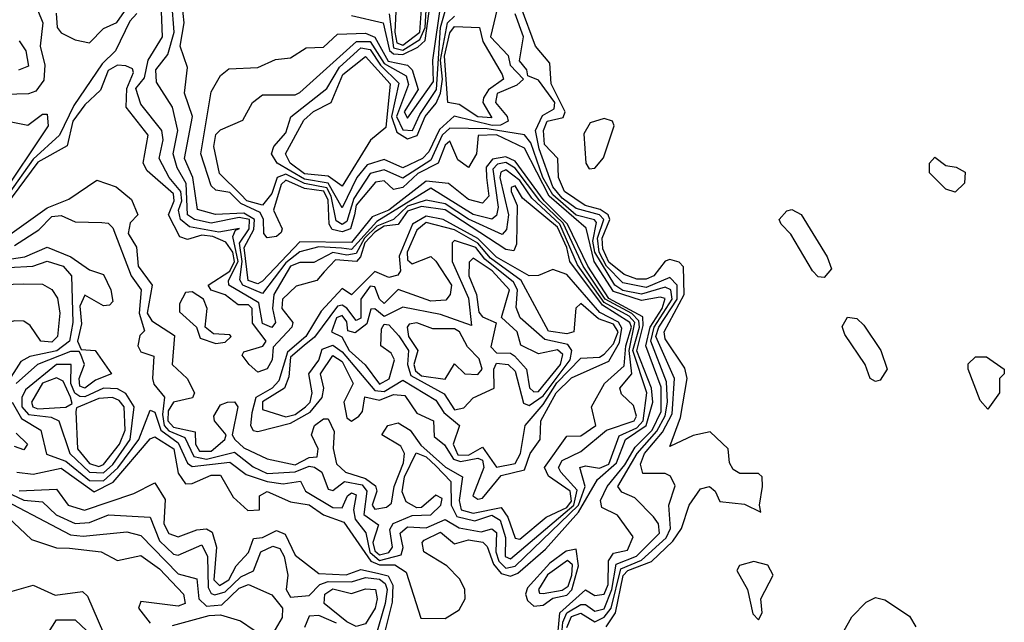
# Model space of a CAD drawing. Extents: x 2889633 to 3052318, y 540750 to 918690.
# Tile 629 of 656: x 2976556 to 2978660, y 856325 to 857612. Entities that reach past the tile are written whole.
import ezdxf

# ---------------------------------------------------------------- set-up
doc = ezdxf.new("R2010")
doc.units = 0

msp = doc.modelspace()

# ---------------------------------------------------------------- linework, layer by layer
at = {"layer": '0CON02XD'}
for points in [[(2977605, 856460), (2977740.5, 856575), (2977747, 856607), (2977712.5, 856645), (2977707.5, 856655), (2977715, 856670), (2977755, 856689.2), (2977810, 856735), (2977869.2, 856755), (2977874, 856765), (2977867.7, 856787.7), (2977841.7, 856811.7), (2977838.8, 856825), (2977864.4, 856855.6), (2977858.4, 856905), (2977870.5, 856965), (2977858.3, 856978.3), (2977805, 857007.6), (2977748.3, 857088.3), (2977710.2, 857175), (2977650.5, 857230.5), (2977625, 857268.5), (2977595, 857291.1), (2977584, 857286), (2977581.8, 857275), (2977600.5, 857195), (2977596.5, 857163.5), (2977587, 857153), (2977515, 857186), (2977465, 857218.5), (2977425, 857226.4), (2977385, 857213.3), (2977355, 857185.3), (2977319.6, 857170.4), (2977292.7, 857145), (2977275, 857112.5), (2977255, 857108.6), (2977225, 857114.6), (2977185, 857093.3), (2977155, 857093.1), (2977135, 857085.5), (2977099.5, 857025), (2977096.4, 856995), (2977102.5, 856965), (2977095, 856954.3), (2977075, 856962.5), (2977067, 857007), (2977003.3, 857045), (2977002.5, 857055), (2977023.2, 857095), (2977011.4, 857148.6), (2977017.5, 857162.5), (2977026, 857166), (2976981.9, 857158.1), (2976919.1, 857169.1), (2976899.5, 857185), (2976895.4, 857205), (2976902.5, 857225), (2976900.8, 857245), (2976875.7, 857275), (2976854, 857315), (2976862.9, 857355), (2976860, 857375), (2976815, 857431.2), (2976804.4, 857465), (2976822.7, 857487.3), (2976830.6, 857525), (2976861.4, 857575), (2976856.7, 857685)], [(2976586, 857655), (2976605.7, 857605), (2976600, 857555), (2976610, 857515), (2976607.5, 857482.5), (2976590.7, 857459.3), (2976575, 857453.3), (2976525, 857452)], [(2977595, 856440), (2977615, 856444.6), (2977750, 856575), (2977764.4, 856615), (2977753.3, 856655), (2977765, 856658.8), (2977795, 856653.5), (2977815, 856662.7), (2977837.3, 856722.7), (2977875, 856740.3), (2977888.4, 856755), (2977896, 856815), (2977866.5, 856905), (2977880.4, 856955), (2977878.8, 856968.8), (2977864, 856984), (2977807, 857015), (2977760.5, 857085), (2977717.2, 857177.2), (2977667.2, 857225), (2977615, 857294.6), (2977595, 857306.5), (2977577.1, 857302.9), (2977567.4, 857292.6), (2977578.5, 857211.5), (2977575, 857193.3), (2977565, 857186), (2977525, 857195.6), (2977435, 857251.9), (2977319.3, 857180.7), (2977265, 857121.1), (2977243.8, 857123.8), (2977195, 857126.7), (2977155, 857115.6), (2977125, 857092.1), (2977075, 857027.1), (2977033.3, 857045), (2977026.2, 857056.2), (2977031.2, 857095), (2977025.8, 857134.2), (2977046.7, 857165), (2977047.1, 857185), (2977025, 857189.2), (2976965, 857177.5), (2976930, 857185), (2976914.4, 857195), (2976911.7, 857261.7), (2976892.9, 857295), (2976884.3, 857325), (2976894, 857375), (2976882.5, 857425), (2976848.6, 857478.6), (2976846.9, 857505), (2976872.7, 857537.3), (2976886.4, 857585), (2976880.9, 857649.1)], [(2977704, 856275), (2977710.4, 856345), (2977765, 856394), (2977785, 856381.9), (2977805, 856384.4), (2977813.4, 856405), (2977814.4, 856455.6), (2977825, 856472.5), (2977855, 856478.8), (2977867, 856507), (2977833.3, 856553.3), (2977800, 856570), (2977797.5, 856585), (2977811.2, 856615), (2977849.3, 856660.7), (2977871.3, 856698.7), (2977907.9, 856735), (2977926.5, 856775), (2977926.7, 856826.7), (2977893.7, 856915), (2977903.2, 856955), (2977929.1, 856995), (2977935, 857016), (2977925, 857019.4), (2977885, 857011.8), (2977825, 857031.1), (2977783.3, 857095), (2977766.2, 857166.2), (2977687.6, 857235), (2977635, 857337.5), (2977575, 857365.8), (2977535.5, 857364.5), (2977532.2, 857325), (2977515, 857296.2), (2977492.1, 857312.1), (2977475, 857352.5), (2977465, 857343.8), (2977450.6, 857305), (2977406.9, 857283.1), (2977375, 857253.5), (2977355, 857249.2), (2977335, 857267.5), (2977316.7, 857265), (2977275, 857215.6), (2977271.6, 857195), (2977263.1, 857165), (2977245, 857158.7), (2977223.8, 857163.8), (2977217.1, 857175), (2977215, 857226), (2977205.8, 857245.8), (2977165, 857251.4), (2977125, 857268.9), (2977115, 857260), (2977098.8, 857205), (2977116.7, 857165), (2977115, 857157.5), (2977105, 857148.6), (2977085, 857146), (2977077.5, 857155), (2977077.1, 857185), (2977069.9, 857199.9), (2977029, 857219), (2977005, 857242.9), (2976975, 857247.5), (2976965, 857256.7), (2976943.5, 857325), (2976965, 857457.5), (2976985, 857492.5), (2977003, 857507), (2977065, 857510), (2977103, 857527), (2977135, 857530), (2977168.3, 857551.7), (2977205, 857553.3), (2977235, 857581.2), (2977295, 857583.2), (2977315, 857574.5), (2977343.3, 857523.3), (2977385, 857514.5), (2977394.7, 857504.7), (2977407.5, 857462.5), (2977378, 857415), (2977385, 857401.2), (2977440.1, 857479.9), (2977438.8, 857525), (2977457.3, 857655)], [(2977580, 857650), (2977562.2, 857575), (2977600, 857535), (2977604.2, 857515), (2977632.5, 857485), (2977618.2, 857471.8), (2977576.2, 857453.8), (2977572.5, 857435), (2977598, 857405), (2977600, 857395), (2977583.7, 857386.3), (2977566, 857386), (2977484.5, 857405.5), (2977453, 857377), (2977430.6, 857329.4), (2977417.1, 857315), (2977375, 857295.6), (2977335, 857313.1), (2977298.5, 857301.5), (2977276.5, 857275), (2977245, 857210), (2977215, 857262.8), (2977165, 857271.4), (2977106, 857305), (2977094, 857325), (2977099.1, 857340.9), (2977125, 857370), (2977135.7, 857404.3), (2977212.5, 857465), (2977239.6, 857510.4), (2977285, 857551.8), (2977305, 857548.2), (2977326.9, 857515), (2977366.2, 857476.2), (2977350.8, 857405), (2977361.8, 857371.8), (2977385, 857357.5), (2977405.8, 857364.2), (2977422.5, 857405), (2977446.4, 857433.6), (2977455.3, 857454.8), (2977459.6, 857485), (2977455.6, 857525.6), (2977470, 857605), (2977485, 857619.1)], [(2977361.1, 857658.9), (2977357.9, 857585), (2977362.3, 857562.3), (2977375, 857557.2), (2977411.4, 857585), (2977415.2, 857644.8)], [(2976634.2, 857625.8), (2976636, 857595), (2976645, 857583.8), (2976675, 857568.8), (2976705, 857562.5), (2976735, 857593.3), (2976763.9, 857606.1), (2976785, 857636.7)], [(2977465, 856332.5), (2977495, 856351.2), (2977508, 856375), (2977507.1, 856395), (2977496.4, 856416.4), (2977468.8, 856445), (2977420, 856475), (2977416.2, 856495), (2977420.3, 856499.7), (2977455, 856516.9), (2977485, 856492), (2977515, 856500.8), (2977545.5, 856495.5), (2977555, 856486.7), (2977568.6, 856448.6), (2977585, 856428.9), (2977605, 856423.1), (2977620.6, 856429.4), (2977679.4, 856480.6), (2977749.9, 856560.1), (2977790.6, 856629.4), (2977831.2, 856665), (2977850.9, 856715), (2977894.7, 856745), (2977909.2, 856795), (2977905.8, 856825), (2977874.8, 856904.8), (2977888.4, 856958.4), (2977887.4, 856977.4), (2977815, 857016.4), (2977769.8, 857085), (2977726.6, 857175), (2977677, 857225), (2977615, 857309.6), (2977595, 857318.7), (2977566.4, 857313.6), (2977553.2, 857296.8), (2977553.3, 857275), (2977558.9, 857235), (2977545, 857220), (2977515, 857228), (2977472.2, 857262.2), (2977425, 857266.7), (2977345, 857204.7), (2977309.5, 857190.5), (2977265, 857136.1), (2977155, 857137.3), (2977075, 857053.3), (2977065, 857047.5), (2977044.7, 857054.8), (2977035.9, 857125), (2977056.2, 857163.8), (2977057.8, 857185), (2977035, 857198.8), (2976974.5, 857195.5), (2976936.4, 857206.4), (2976926.4, 857275), (2976908.2, 857315), (2976925.4, 857405), (2976908.6, 857455), (2976915, 857510), (2976898.9, 857555), (2976907.5, 857605), (2976903.1, 857645)], [(2977711.9, 856265), (2977716.8, 856325), (2977725.2, 856344.8), (2977755, 856362.9), (2977765, 856362.9), (2977785, 856348.6), (2977805, 856353.3), (2977821.1, 856395), (2977830.8, 856449.1), (2977874, 856466), (2977923.3, 856515), (2977921.1, 856535), (2977910.2, 856550.2), (2977870.3, 856590.3), (2977842.9, 856602.9), (2977834.2, 856615), (2977875.4, 856685), (2977917.3, 856732.7), (2977935, 856765.8), (2977940.3, 856795), (2977938, 856838), (2977904.7, 856925), (2977912, 856955), (2977950.3, 857015), (2977947.5, 857035), (2977935, 857040.4), (2977885, 857025.3), (2977845, 857033.3), (2977827.5, 857045), (2977785.2, 857115), (2977781, 857139), (2977788.7, 857178.7), (2977784.5, 857184.5), (2977745, 857194), (2977695, 857238), (2977674.3, 857275), (2977648.5, 857348.5), (2977635, 857365.8), (2977555, 857378.3), (2977475, 857380), (2977458.9, 857365), (2977435, 857311.5), (2977375, 857273.5), (2977335, 857290.9), (2977305, 857283.1), (2977270.4, 857229.6), (2977255, 857180.8), (2977245, 857174.5), (2977232.3, 857182.3), (2977221.7, 857235), (2977212.3, 857252.3), (2977165, 857261.7), (2977125, 857281.8), (2977106.5, 857275), (2977095, 857240.8), (2977075, 857215.7), (2977041.4, 857225), (2977028.4, 857238.4), (2976983.2, 857283.2), (2976971.2, 857341.2), (2976975, 857366.7), (2976985, 857376.7), (2977033, 857397), (2977053.3, 857435), (2977075, 857451.2), (2977145, 857451.2), (2977155, 857456.2), (2977276, 857565), (2977305, 857565.4), (2977335, 857518.4), (2977382.1, 857492.1), (2977386.7, 857473.3), (2977361.4, 857405), (2977375, 857376.7), (2977395.5, 857375), (2977410.9, 857409.1), (2977447.1, 857462.9), (2977455.2, 857594.8), (2977465, 857630)], [(2977265, 857620.6), (2977332.5, 857605), (2977346.3, 857546.3), (2977355, 857538.6), (2977375, 857537.5), (2977407.2, 857552.8), (2977422.6, 857567.4), (2977433.5, 857645)], [(2977345.6, 857624.4), (2977355, 857551.5), (2977375, 857546.7), (2977410.8, 857569.2), (2977422.2, 857595), (2977425.2, 857645)], [(2977809.5, 856315), (2977828.9, 856345), (2977845.3, 856424.7), (2977855.7, 856435), (2977905.8, 856454.2), (2977951.9, 856498.1), (2977970.6, 856525), (2977986.7, 856575), (2978010.5, 856609.5), (2978030, 856615), (2978042.5, 856605), (2978052.3, 856582.3), (2978105, 856576.7), (2978140, 856560), (2978136.7, 856575), (2978143.3, 856615), (2978142.5, 856635), (2978135, 856642.5), (2978095, 856642.5), (2978080.7, 856650.7), (2978072.5, 856665), (2978070, 856695), (2978031.7, 856731.7), (2977995, 856723.3), (2977945, 856700), (2977967.9, 856762.1), (2977982.5, 856845), (2977977.1, 856867.1), (2977935, 856930), (2977933.3, 856945), (2977976.2, 857025), (2977974.2, 857084.2), (2977965, 857094), (2977945, 857099.2), (2977935, 857096.2), (2977910.8, 857065), (2977895, 857057.8), (2977875, 857057.5), (2977847.7, 857067.7), (2977815, 857093.8), (2977802.2, 857122.2), (2977800.8, 857145), (2977817.3, 857185), (2977813.8, 857195), (2977796.7, 857206.7), (2977764.2, 857215), (2977720.6, 857245), (2977707.1, 857275), (2977705.7, 857315), (2977677.5, 857345), (2977675.4, 857375), (2977683.5, 857395), (2977717.2, 857402.8), (2977721.5, 857415), (2977691.8, 857475), (2977688.7, 857518.7), (2977658.6, 857555), (2977627.6, 857637.6)], [(2976806.7, 857625), (2976791.2, 857608.8), (2976761.2, 857545), (2976732.6, 857517.4), (2976671.5, 857428.5), (2976641.4, 857365), (2976585, 857313.6), (2976531.3, 857238.7)], [(2977725, 856313.3), (2977735, 856337.3), (2977755, 856344.4), (2977785, 856325.6), (2977805, 856335.4), (2977820, 856355), (2977840.9, 856439.1), (2977885, 856457.1), (2977937.5, 856505), (2977946.7, 856525), (2977943.3, 856575), (2977956.4, 856616.4), (2977946.4, 856636.4), (2977935, 856642.5), (2977887.5, 856642.5), (2977882.7, 856662.7), (2977891.5, 856685), (2977929.4, 856730.6), (2977950.2, 856769.8), (2977955.5, 856845.5), (2977915.4, 856935), (2977922.1, 856955), (2977961.1, 857015), (2977960.9, 857045), (2977945, 857061.4), (2977895, 857040), (2977845, 857049.5), (2977810, 857085), (2977794.3, 857115), (2977791.1, 857145), (2977804.6, 857185), (2977795, 857195.3), (2977745, 857208.8), (2977715, 857230.8), (2977695, 857254.5), (2977665.8, 857335.8), (2977658.2, 857375), (2977673.1, 857406.9), (2977698.3, 857421.7), (2977699.5, 857435), (2977665, 857482.5), (2977641.7, 857491.7), (2977640, 857505), (2977623.8, 857523.8), (2977632.7, 857575), (2977615, 857624)], [(2977565, 857402.5), (2977535, 857404.6), (2977495, 857430.8), (2977471.2, 857435), (2977464, 857534), (2977475, 857584), (2977485, 857596.9), (2977538.8, 857595), (2977545.5, 857565), (2977587.1, 857495), (2977590, 857485), (2977558, 857462), (2977547.1, 857445), (2977545.8, 857435), (2977565, 857402.5)], [(2976555, 857566.7), (2976569.2, 857545), (2976575, 857512.5), (2976553.9, 857503.9)], [(2977245, 857256.2), (2977215, 857277.3), (2977165, 857282.4), (2977134.4, 857305), (2977124.3, 857325), (2977163, 857397), (2977184, 857416), (2977222, 857435), (2977246.5, 857495), (2977295, 857533.1), (2977347.9, 857475), (2977338.5, 857381.5), (2977305.9, 857354.1), (2977245, 857256.2)], [(2977625, 856501.9), (2977681.1, 856548.9), (2977725, 856570), (2977735, 856583.5), (2977732.7, 856605), (2977686.4, 856636.4), (2977677.8, 856655), (2977725, 856722.5), (2977755, 856722.9), (2977786.9, 856745), (2977778, 856785), (2977805.7, 856835), (2977847.8, 856872.2), (2977851.6, 856915), (2977863.1, 856955), (2977859.7, 856965), (2977801.7, 857001.7), (2977731.5, 857095), (2977725.2, 857125), (2977705, 857168.9), (2977630.3, 857230.3), (2977615, 857257.1), (2977606.4, 857253.6), (2977606, 857245), (2977619.2, 857215), (2977617.8, 857132.2), (2977611.7, 857118.3), (2977595, 857121.1), (2977465.6, 857205.6), (2977415, 857212.6), (2977385, 857202.5), (2977365, 857174.4), (2977335, 857170.8), (2977315, 857158.1), (2977293.3, 857135), (2977284.7, 857105.2), (2977275.8, 857095), (2977231.1, 857098.9), (2977206.9, 857073.1), (2977191.2, 857055), (2977147.1, 857042.9), (2977117.5, 857015), (2977116, 856995), (2977140, 856965), (2977138, 856955), (2977098, 856912), (2977095.4, 856885), (2977085, 856866), (2977065, 856858.8), (2977046.2, 856875), (2977031.2, 856895), (2977035, 856902.5), (2977075.8, 856914.2), (2977082.5, 856925), (2977053.3, 856963.3), (2977052.9, 856995), (2977045, 857002.9), (2977022.7, 857002.7), (2976995, 857024.4), (2976965, 857033.8), (2976958.6, 857045), (2977005.5, 857074.5), (2977015.2, 857095), (2977011.6, 857115), (2976996.6, 857136.6), (2976968.5, 857148.5), (2976945, 857151.3), (2976915, 857142), (2976898.3, 857148.3), (2976874, 857195), (2976886.4, 857225), (2976885, 857240), (2976828.6, 857288.6), (2976820, 857305), (2976830.8, 857365), (2976783.8, 857425), (2976785.4, 857465), (2976799.2, 857499.2), (2976797.1, 857507.1), (2976783.1, 857513.1), (2976765, 857514.4), (2976745, 857503.1), (2976729.1, 857460.9), (2976695, 857430), (2976669.5, 857395), (2976657.9, 857342.1), (2976595, 857307.1), (2976525.9, 857214.1)], [(2976534.3, 857394.3), (2976573.8, 857386.2), (2976605, 857410), (2976615, 857410), (2976616.7, 857385), (2976511.9, 857228.1)], [(2977772.9, 857292.9), (2977785, 857294.4), (2977803.4, 857316.6), (2977826.7, 857385), (2977822.5, 857395), (2977805, 857400.8), (2977775, 857391.5), (2977761.8, 857368.2), (2977765.7, 857305), (2977772.9, 857292.9)], [(2978555, 857243.3), (2978535, 857250), (2978500, 857285), (2978500, 857305), (2978511.7, 857318.3), (2978535, 857300), (2978557, 857297), (2978576.2, 857286.2), (2978575, 857262.5), (2978555, 857243.3)], [(2976535, 857153.1), (2976615, 857210), (2976661.3, 857228.7), (2976720.7, 857269.3), (2976762.5, 857255), (2976795, 857227.5), (2976808.8, 857195), (2976792.2, 857177.8), (2976788.1, 857155), (2976805.7, 857125.7), (2976809.4, 857085), (2976839.1, 857045), (2976828.2, 856985), (2976838.4, 856968.4), (2976886.9, 856936.9), (2976882, 856875), (2976913.8, 856845), (2976930, 856815), (2976925.7, 856804.3), (2976885, 856794.5), (2976873.4, 856776.6), (2976872.8, 856755), (2976885, 856741.6), (2976931.2, 856731.2), (2976931.8, 856705), (2976940.3, 856690.3), (2976965, 856690), (2976994.2, 856715), (2976997.5, 856725), (2976972.5, 856755), (2976971.2, 856765), (2976985, 856788.8), (2977000, 856795), (2977015.5, 856795.5), (2977022.5, 856785), (2977010, 856725), (2977015.7, 856715), (2977035, 856697.5), (2977085, 856673.8), (2977145, 856661.2), (2977175, 856676.9), (2977191.7, 856678.3), (2977194.2, 856695), (2977180, 856725), (2977185.8, 856745), (2977205, 856759.4), (2977215, 856759.2), (2977227.8, 856732.2), (2977225.9, 856695.9), (2977233, 856663), (2977252, 856645), (2977295, 856631.5), (2977316.1, 856616.1), (2977319.4, 856605), (2977309.2, 856575), (2977315, 856566.2), (2977339.7, 856570.3), (2977350.9, 856579.1), (2977356.4, 856615), (2977376.4, 856665), (2977378.5, 856685), (2977370.8, 856700.8), (2977330, 856725), (2977342.5, 856745), (2977365, 856750.8), (2977390.8, 856735), (2977413.2, 856703.2), (2977466.1, 856656.1), (2977502, 856635), (2977495.4, 856585), (2977499.4, 856565), (2977525, 856558), (2977585, 856570), (2977599.1, 856549.1), (2977614.6, 856504.6), (2977625, 856501.9)], [(2976545, 857129.2), (2976597.3, 857162.7), (2976625, 857191.2), (2976645, 857193.3), (2976675, 857180), (2976731.7, 857178.3), (2976745, 857177.5), (2976755, 857167.5), (2976794.5, 857064.5), (2976815.8, 857035), (2976811.4, 856985), (2976823, 856947), (2976812.9, 856937.1), (2976808.6, 856915), (2976815, 856902.5), (2976843, 856893), (2976840, 856845), (2976843, 856833), (2976865.7, 856805.7), (2976861.3, 856768.7), (2976865.2, 856745.2), (2976875, 856733.4), (2976909.2, 856719.2), (2976928.4, 856678.4), (2976955, 856673.4), (2977015, 856687.8), (2977055, 856656.9), (2977085, 856642.7), (2977145, 856646.1), (2977175, 856658.2), (2977186, 856656), (2977202, 856645), (2977215, 856608.8), (2977225, 856606.2), (2977250, 856625), (2977288.1, 856618.1), (2977297.8, 856605), (2977291.5, 856555), (2977322.5, 856532.5), (2977310.7, 856495), (2977315, 856477.1), (2977325, 856468.5), (2977345, 856473.8), (2977352.7, 856485), (2977347.3, 856522.7), (2977354.2, 856535.8), (2977395, 856552.5), (2977435, 856554.3), (2977456.2, 856575), (2977458.8, 856588.8), (2977445, 856596), (2977415, 856570), (2977405, 856568.8), (2977381.7, 856581.7), (2977373.1, 856603.1), (2977378.2, 856635), (2977403.6, 856686.4), (2977425, 856677.9), (2977445, 856658.9), (2977477.1, 856625), (2977477.8, 856575), (2977490.3, 856550.3), (2977528.5, 856541.5), (2977565, 856553.3), (2977582.6, 856542.6), (2977594.5, 856505.5), (2977593.3, 856465), (2977605, 856460)], [(2977535, 856587.8), (2977545, 856590), (2977585, 856637.9), (2977635, 856650), (2977647.1, 856685), (2977668.1, 856715), (2977670, 856755), (2977702.2, 856815), (2977735, 856846.5), (2977815, 856882.2), (2977837.6, 856922.4), (2977843, 856953), (2977835.4, 856965.4), (2977796.1, 856986.1), (2977725, 857067.3), (2977695, 857077.9), (2977665, 857065.6), (2977645, 857064.4), (2977575, 857104.7), (2977535, 857144.3), (2977460.8, 857185), (2977425, 857192.4), (2977395.5, 857175), (2977366.9, 857106.9), (2977370, 857075), (2977364.1, 857065.9), (2977345, 857060.8), (2977315, 857074.2), (2977265, 857023.8), (2977245, 857037.5), (2977200.5, 856989.5), (2977167.3, 856935), (2977128.1, 856901.9), (2977109.7, 856840.3), (2977095.3, 856824.7), (2977060.9, 856805), (2977052.2, 856772.2), (2977049.4, 856745), (2977055, 856734.3), (2977065, 856731.9), (2977135, 856750), (2977176.5, 856773.5), (2977202.2, 856805), (2977206.2, 856825), (2977198.6, 856855), (2977225, 856894.2), (2977245, 856881.4), (2977268.8, 856835), (2977248.6, 856795), (2977255, 856761.2), (2977265, 856754.3), (2977280.8, 856765), (2977288.6, 856775), (2977293.9, 856806.1), (2977325, 856799.4), (2977355, 856810.9), (2977379.1, 856809.1), (2977405, 856771.4), (2977440, 856755), (2977441.7, 856721.7), (2977463.8, 856703.8), (2977482.8, 856672.8), (2977497.9, 856667.9), (2977535, 856675.5), (2977545, 856670.8), (2977548.2, 856655), (2977524.6, 856595), (2977535, 856587.8)], [(2978275, 857061.2), (2978262.5, 857062.5), (2978250, 857075), (2978203.6, 857153.6), (2978183.3, 857175), (2978178.8, 857185), (2978195, 857203.8), (2978206.1, 857206.1), (2978225.9, 857195.9), (2978281.2, 857105), (2978290.7, 857079.3), (2978275, 857061.2)], [(2977575, 856656.2), (2977615, 856663.5), (2977626.4, 856685), (2977636, 856745), (2977675, 856789.5), (2977704.2, 856835.8), (2977755, 856888.6), (2977795, 856890.6), (2977805, 856897.5), (2977825, 856919.5), (2977834.7, 856945), (2977825, 856961.1), (2977792.7, 856972.7), (2977755, 857005.8), (2977744.3, 856995.7), (2977740, 856945), (2977725, 856941.1), (2977686.4, 856946.4), (2977627.8, 857055), (2977562.5, 857102.5), (2977535, 857134.7), (2977485, 857163.2), (2977425, 857178.8), (2977405, 857162.5), (2977383.9, 857115), (2977385, 857098.8), (2977395, 857090.6), (2977435, 857105.7), (2977445, 857096), (2977478.6, 857045), (2977476, 857025), (2977467, 857013), (2977435, 857010.6), (2977365, 857035.8), (2977335, 857005.8), (2977324.7, 857014.7), (2977315, 857041.2), (2977305, 857042.5), (2977285.4, 857015), (2977285, 856974.2), (2977275, 856969.2), (2977255.4, 856995.4), (2977245, 857002.2), (2977235, 857000), (2977186.3, 856933.7), (2977164.3, 856915.7), (2977135, 856890.8), (2977130.9, 856849.1), (2977121.9, 856825), (2977075, 856795.6), (2977075, 856778.8), (2977125, 856763.8), (2977145, 856768.8), (2977167.1, 856785), (2977176.7, 856795), (2977181.1, 856815), (2977174.3, 856855), (2977195.3, 856884.7), (2977202.2, 856907.8), (2977225, 856916.4), (2977245, 856902.5), (2977315, 856819.6), (2977335, 856817.5), (2977375, 856842), (2977445, 856799.2), (2977462.4, 856772.4), (2977496.2, 856745), (2977482.1, 856705), (2977492, 856682), (2977515, 856681.6), (2977545, 856698.8), (2977575, 856656.2)], [(2976515, 857097.5), (2976567.5, 857105), (2976615, 857125.7), (2976665.5, 857105.5), (2976705, 857077.5), (2976735, 857067.5), (2976751.2, 857035), (2976755, 857010), (2976748, 857002), (2976735, 857000.8), (2976695, 857023.3), (2976685, 857000), (2976687.9, 856962.1), (2976680, 856925), (2976687.5, 856907.5), (2976717.5, 856905), (2976752.5, 856855), (2976718.5, 856841.5), (2976695, 856824.5), (2976685, 856828.8), (2976683.3, 856845), (2976694.3, 856875), (2976686.7, 856896.7), (2976683.3, 856903.3), (2976665, 856903.3), (2976594, 856875), (2976548.9, 856835)], [(2977485, 856778.6), (2977505, 856782.5), (2977525, 856803.8), (2977570, 856825), (2977569.2, 856865), (2977575, 856878), (2977600, 856875), (2977615, 856861.2), (2977632.7, 856792.7), (2977645, 856788), (2977675, 856808.2), (2977732.5, 856885), (2977735.8, 856905), (2977727.7, 856917.7), (2977678.5, 856928.5), (2977625.8, 856975), (2977616.9, 856996.9), (2977619.6, 857035), (2977611.2, 857051.2), (2977550.2, 857100.2), (2977531.1, 857125), (2977485, 857140), (2977480, 857135), (2977480, 857095), (2977515, 857016.7), (2977521.7, 856958.3), (2977455, 856981.9), (2977375, 856998), (2977335, 856978), (2977315, 856994), (2977306.4, 856993.6), (2977297.9, 856962.1), (2977273.1, 856943.1), (2977257.5, 856947.5), (2977255, 856966.2), (2977245, 856980), (2977233.1, 856975), (2977222.5, 856945), (2977244.3, 856934.3), (2977260, 856905), (2977294.5, 856874.5), (2977325, 856833.5), (2977345.3, 856844.7), (2977357.1, 856885), (2977349.7, 856899.8), (2977328.1, 856915), (2977328.9, 856951.1), (2977335, 856961.2), (2977345, 856960), (2977366.6, 856936.6), (2977387.1, 856905), (2977384.5, 856875), (2977392.1, 856852.1), (2977462.9, 856812.9), (2977485, 856778.6)], [(2977655, 856817.1), (2977665, 856817.8), (2977711.5, 856875), (2977716.9, 856896.9), (2977705, 856906.5), (2977665, 856898), (2977626.7, 856916.7), (2977619.2, 856945), (2977586, 856976), (2977602.5, 857035), (2977565.5, 857075), (2977525, 857102.5), (2977516.4, 857093.6), (2977515.5, 857065), (2977532.5, 857025), (2977537.2, 856987.2), (2977545, 856977.1), (2977574, 856964), (2977563.1, 856913.1), (2977575, 856900.4), (2977605, 856899.2), (2977613.6, 856893.6), (2977639.2, 856865), (2977645.5, 856825.5), (2977655, 856817.1)], [(2976532.6, 857082.6), (2976584.5, 857085.5), (2976615, 857095.8), (2976648.8, 857085), (2976666.9, 857065), (2976669.6, 856965), (2976662.5, 856925), (2976635.6, 856904.4), (2976577.9, 856892.1), (2976558.3, 856881.7), (2976527.6, 856832.4)], [(2976625, 856922.7), (2976601.4, 856925), (2976578.6, 856958.6), (2976565, 856968), (2976545, 856968.8), (2976505, 856956.9), (2976482.7, 856962.7), (2976472, 856975), (2976468.3, 856991.7), (2976468, 857025), (2976473.8, 857035), (2976495.6, 857045.6), (2976565, 857047.5), (2976605, 857046.7), (2976625, 857035.7), (2976637.1, 857017.1), (2976641.8, 856985), (2976637.1, 856935), (2976625, 856922.7)], [(2976975, 856920), (2976995, 856923.1), (2977008, 856935), (2977005, 856938.8), (2976970.5, 856940.5), (2976952.5, 856955), (2976957.1, 856995), (2976949.2, 857015), (2976925, 857030.4), (2976910.7, 857029.3), (2976897.5, 857005), (2976897.7, 856987.7), (2976934.2, 856955), (2976941.7, 856931.7), (2976975, 856920)], [(2978385, 856838.8), (2978373.3, 856845), (2978362.5, 856875), (2978319.3, 856939.3), (2978313.9, 856956.1), (2978325, 856976.7), (2978345, 856973.3), (2978359.5, 856959.5), (2978396.2, 856905), (2978410, 856865), (2978395, 856842), (2978385, 856838.8)], [(2977465, 856844), (2977485, 856876.7), (2977507.5, 856855), (2977535, 856854), (2977544.2, 856865), (2977537.7, 856887.7), (2977513, 856913), (2977495.6, 856945), (2977485, 856951.5), (2977438.6, 856951.4), (2977405, 856964.2), (2977388.3, 856961.7), (2977383.8, 856955), (2977386.7, 856935), (2977406.9, 856905), (2977398.5, 856875), (2977401.9, 856861.9), (2977415, 856851.2), (2977465, 856844)], [(2978625, 856780), (2978608.3, 856798.3), (2978582.5, 856865), (2978583, 856877), (2978598.3, 856891.7), (2978621.7, 856891.7), (2978660, 856865), (2978660, 856855), (2978650, 856845), (2978650, 856815), (2978625, 856780)], [(2976735, 856643.8), (2976755, 856661.5), (2976792.1, 856715), (2976801.1, 856785), (2976783.1, 856813.1), (2976765, 856823.3), (2976735, 856824.5), (2976695, 856806.2), (2976685, 856807.1), (2976674.3, 856814.3), (2976665.4, 856835), (2976665.8, 856875), (2976635, 856875.6), (2976568.7, 856821.3), (2976560.6, 856805), (2976560.5, 856785), (2976575, 856768.2), (2976623.1, 856763.1), (2976640, 856755), (2976663.1, 856685), (2976705, 856645.4), (2976735, 856643.8)], [(2976595, 856780.9), (2976655, 856784.2), (2976668, 856792), (2976664.4, 856805.6), (2976649.4, 856839.4), (2976635, 856847.1), (2976604.8, 856835.2), (2976581.1, 856795), (2976584.3, 856785), (2976595, 856780.9)], [(2976540, 856795), (2976559.7, 856759.7), (2976601.2, 856735), (2976613.8, 856683.8), (2976655, 856668.9), (2976705, 856627.3), (2976735, 856627.1), (2976765.7, 856654.3), (2976810.5, 856715), (2976835, 856777.5), (2976845, 856773.3), (2976857.5, 856735), (2976895, 856708.1), (2976914.5, 856664.5), (2976925, 856657.1), (2977005, 856666.7), (2977040.3, 856640.3), (2977085, 856625.4), (2977119.4, 856620.6), (2977155.9, 856625.9), (2977166.7, 856605), (2977225, 856570), (2977245, 856568.8), (2977256.7, 856595), (2977265, 856601.2), (2977275, 856596.7), (2977269.2, 856565), (2977273.1, 856545), (2977295.5, 856515.5), (2977304.4, 856474.4), (2977325, 856456.4), (2977371.4, 856468.6), (2977375.8, 856484.2), (2977368.9, 856515), (2977385, 856528.5), (2977425, 856526.5), (2977465, 856544.2), (2977495, 856526.7), (2977541.9, 856518.1), (2977565, 856524), (2977575, 856516.2), (2977573.8, 856475), (2977579.6, 856455), (2977595, 856440)], [(2976725, 856657.5), (2976735, 856661.8), (2976769.6, 856705), (2976781.5, 856735), (2976779.5, 856785), (2976768.7, 856798.7), (2976754.6, 856804.6), (2976725, 856802.5), (2976677.5, 856782.5), (2976676.2, 856775), (2976680, 856695), (2976705, 856663.5), (2976725, 856657.5)], [(2976548.8, 856728.8), (2976572.5, 856705), (2976565, 856693.3), (2976545, 856700)], [(2976550, 856645), (2976585, 856641.1), (2976645, 856653.8), (2976715, 856603.6), (2976755.8, 856624.2), (2976835, 856716.2), (2976845, 856720.8), (2976885.3, 856695.3), (2976895, 856643.3), (2976910.6, 856620.6), (2976925, 856620.8), (2976965, 856639.2), (2976985, 856638.8), (2977012.1, 856592.1), (2977043.6, 856563.6), (2977068.8, 856565), (2977068.8, 856595), (2977085, 856603.8), (2977135, 856582.2), (2977175, 856575.6), (2977205, 856554.4), (2977248.5, 856538.5), (2977306.2, 856455), (2977325, 856447), (2977357.6, 856447.6), (2977381.7, 856431.7), (2977413.3, 856333.3), (2977465, 856332.5)], [(2976490.2, 856620.2), (2976565, 856585.5), (2976605, 856582), (2976634, 856554), (2976675, 856535.7), (2976705, 856537.5), (2976746.1, 856553.9), (2976835, 856548.8), (2976855, 856498.8), (2976885, 856470), (2976895, 856468), (2976945, 856490), (2976957.8, 856465), (2976958.8, 856398.8), (2976965, 856386), (2976973.1, 856383.1), (2976995, 856390), (2977028.6, 856421.4), (2977055.7, 856434.3), (2977071.4, 856475), (2977097.3, 856487.3), (2977112.2, 856482.2), (2977121.1, 856465), (2977129.2, 856425), (2977125.7, 856395), (2977135, 856378), (2977175, 856382), (2977197.5, 856405), (2977215, 856411.5), (2977265, 856410.9), (2977295, 856420), (2977325, 856416.7), (2977337.4, 856407.4), (2977341.2, 856395), (2977336.8, 856365), (2977316.6, 856293.4)], [(2976555, 856605.4), (2976635, 856608.8), (2976660, 856575), (2976694.3, 856564.3), (2976800, 856600), (2976845, 856622.5), (2976867.2, 856587.2), (2976864.5, 856535), (2976874.6, 856514.6), (2976895, 856507.5), (2976935, 856522.2), (2976955, 856524.3), (2976967.1, 856517.1), (2976976.4, 856485), (2976971.1, 856415), (2976983.1, 856403.1), (2977003.3, 856415), (2977018.6, 856445), (2977045, 856473.8), (2977056.1, 856503.9), (2977075, 856505.8), (2977105, 856520.8), (2977123.1, 856513.1), (2977145, 856468), (2977195, 856428.5), (2977253.9, 856426.1), (2977285, 856437.3), (2977320.6, 856429.4), (2977343.5, 856423.5), (2977353.6, 856403.6), (2977352.2, 856367.8), (2977336.2, 856305)], [(2976485.3, 856605.3), (2976665, 856511.4), (2976691.7, 856508.3), (2976785, 856517.5), (2976815, 856510), (2976895, 856428), (2976935, 856417.5), (2976938.9, 856375), (2976955, 856358.9), (2976988.3, 856361.7), (2977025, 856397.5), (2977045, 856405.5), (2977095, 856383.3), (2977118, 856355), (2977117.1, 856335), (2977082, 856275)], [(2976492.5, 856585), (2976581.7, 856501.7), (2976635, 856483.8), (2976662.7, 856482.7)], [(2976662.7, 856482.7), (2976730, 856475), (2976765, 856456.7), (2976815, 856467.5), (2976855, 856438.6), (2976906, 856385), (2976910, 856365), (2976895, 856359.2), (2976815, 856368.8), (2976810, 856355), (2976835, 856322.5)], [(2977655, 856359.2), (2977675, 856361.4), (2977695, 856376.2), (2977725, 856382.7), (2977735.9, 856394.1), (2977750.3, 856445), (2977745, 856480.8), (2977723.7, 856476.3), (2977688.8, 856451.2), (2977641.5, 856398.5), (2977636.9, 856385), (2977641.2, 856371.2), (2977655, 856359.2)], [(2977675, 856386), (2977715, 856393.2), (2977727.9, 856402.1), (2977735.8, 856425), (2977737.2, 856447.2), (2977726.5, 856456.5), (2977684.2, 856425.8), (2977664.4, 856395), (2977666.7, 856386.7), (2977675, 856386)], [(2978135, 856330), (2978142.5, 856345), (2978140, 856375), (2978166.2, 856425), (2978155, 856446.7), (2978125, 856454.2), (2978094.3, 856445.7), (2978088.8, 856435), (2978111.2, 856395), (2978123, 856343), (2978135, 856330)], [(2976535, 856390), (2976585, 856403.8), (2976632.3, 856382.3), (2976690.7, 856390.7), (2976700.7, 856380.7), (2976735, 856301.2)], [(2977275, 856315.8), (2977255, 856325.7), (2977206.7, 856365), (2977208, 856385), (2977225, 856396.4), (2977265, 856386), (2977295, 856395.8), (2977316.2, 856395), (2977320, 856375), (2977315.6, 856355), (2977295, 856321.2), (2977275, 856315.8)], [(2978300, 856275), (2978333.9, 856336.1), (2978365, 856367.5), (2978385, 856377.5), (2978405, 856372.5), (2978457.7, 856337.7), (2978471.2, 856315)], [(2976612.5, 856295), (2976635, 856330), (2976675, 856330), (2976711.4, 856295)], [(2976882.4, 856317.6), (2976960.8, 856339.2), (2976985, 856340.5), (2977028, 856328), (2977057.5, 856307.5)], [(2977232.9, 856322.9), (2977195, 856339.4), (2977175, 856337.5), (2977165, 856313.3)]]:
    msp.add_lwpolyline(points, dxfattribs=at)

doc.saveas('drawing.dxf')
